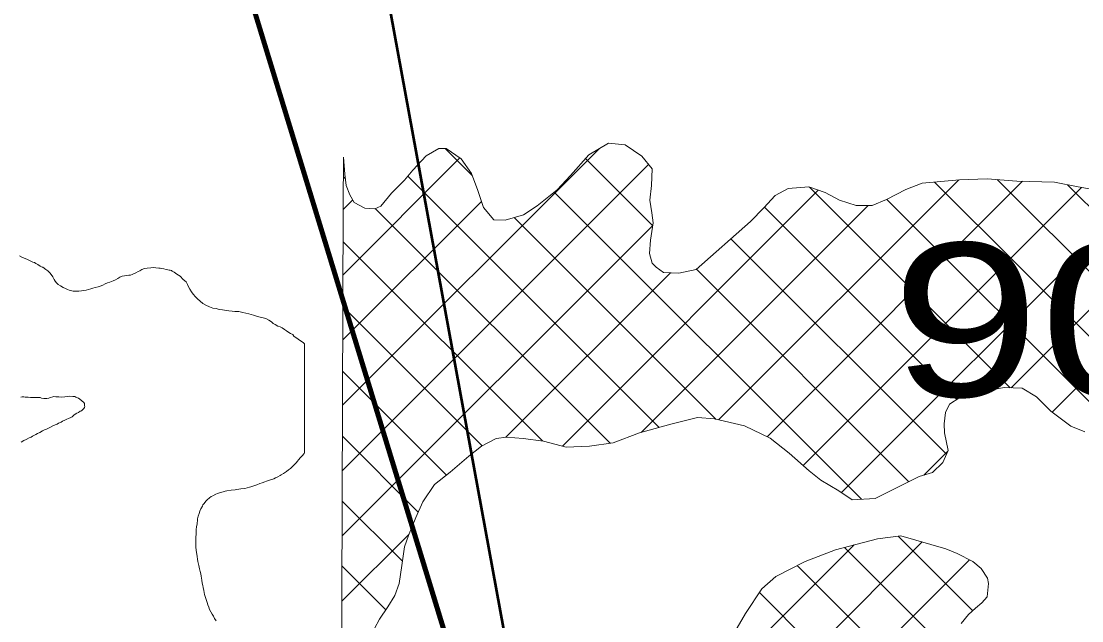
# Model space of a CAD drawing. Extents: x -1643653 to 4543381, y 1624270 to 13878484.
# Drawn here: x 691077 to 694532, y 8953261 to 8955215 of the extents above; entities that cross this region are included whole.
import ezdxf

# ---------------------------------------------------------------- set-up
doc = ezdxf.new("R2010")
doc.units = 0
doc.header["$LTSCALE"] = 200
for name, color, linetype, lineweight in [('1', 7, 'Continuous', 13), ('27', 7, 'Continuous', 53), ('28', 7, 'Continuous', 53), ('29', 7, 'Continuous', 13), ('45', 7, 'Continuous', 13)]:
    doc.layers.add(name, color=color, linetype=linetype, lineweight=lineweight)
doc.layers.add('63', color=7, linetype='Continuous')

msp = doc.modelspace()

# ---------------------------------------------------------------- linework, layer by layer
at = {"layer": '1', "lineweight": 25}
msp.add_spline([(814781, 9009175.5), (814787.2, 9009173.4), (814796.9, 9009173.4), (814799.4, 9009172.4), (814805.1, 9009174.5), (814805.6, 9009176.5), (814811.7, 9009179.5), (814811.7, 9009179.5), (814801.5, 9009181), (814790.7, 9009181.5), (814784.1, 9009183.1), (814777.4, 9009185.1), (814778.4, 9009175.5)], degree=3, dxfattribs=at)
at = {"layer": '27'}
msp.add_line((691782, 8957965.8), (693616.8, 8947943.6), dxfattribs=at)
msp.add_line((691782, 8957965.8), (693616.8, 8947943.6), dxfattribs=at)
at = {"layer": '28'}
for p, q in [((691088.7, 8957705.7), (693972.6, 8948277.3)), ((691088.7, 8957679.6), (693972.6, 8948251.2))]:
    msp.add_line(p, q, dxfattribs=at)
msp.add_lwpolyline([(691088.7, 8957705.7), (691088.7, 8957705.7), (693972.6, 8948277.3)], dxfattribs=at)
at = {"layer": '29', "lineweight": 53}
msp.add_line((691088.7, 8957705.7), (693972.6, 8948277.3), dxfattribs=at)
at = {"layer": '29'}
for p, q in [((694435.5, 8953941), (695774.8, 8955280.2)), ((694302.5, 8954020.1), (695298.1, 8955015.7)), ((692124.2, 8953963.1), (692961.2, 8954800.1)), ((692546.2, 8954712.5), (692458.5, 8954800.1)), ((692125.7, 8954388.8), (692506.1, 8954769.3)), ((693134.4, 8954548.5), (692915.4, 8954767.5)), ((692123.4, 8953750.2), (693121.1, 8954747.8)), ((692133.1, 8954701.3), (692126.8, 8954707.6)), ((693155.6, 8953890.9), (692336.8, 8954709.7)), ((693349.1, 8953915.3), (694131.2, 8954697.4)), ((695127.5, 8953828.2), (694257, 8954698.7)), ((692840, 8953830.3), (693673.8, 8954664.2)), ((693506.8, 8953860.8), (694339.1, 8954693.1)), ((693624.8, 8953766.7), (694531.1, 8954673)), ((694299.1, 8954020.2), (693645.4, 8954673.9)), ((693748.9, 8953678.6), (694736.5, 8954666.2)), ((694980.7, 8953762.9), (694052.9, 8954690.6)), ((695306.7, 8953861.1), (694486.2, 8954681.6)), ((692124.9, 8954176), (692576.6, 8954627.7)), ((692126.4, 8954601.7), (692157, 8954632.3)), ((693814.1, 8953656.7), (692813.5, 8954657.3)), ((694811.2, 8953720.3), (693897.2, 8954634.2)), ((692995.3, 8953839.1), (692230.7, 8954603.7)), ((693096.5, 8953874.8), (693835.8, 8954614.1)), ((694125.2, 8953981.9), (693498.4, 8954608.7)), ((693341.6, 8953917), (692683.3, 8954575.3)), ((692122.7, 8953537.4), (693134.5, 8954549.2)), ((692775.4, 8953846.8), (692126, 8954496.2)), ((694091.5, 8953803.5), (693389.2, 8954505.8)), ((692656.1, 8953858.7), (693192.4, 8954394.9)), ((693969.2, 8953713.7), (693276.5, 8954406.4)), ((692579.1, 8953831), (692125.3, 8954284.8)), ((692462.4, 8953735.6), (692124.6, 8954073.4)), ((692370.7, 8953615.2), (692123.8, 8953862)), ((694017.3, 8953734.9), (694096.2, 8953813.8)), ((692319, 8953454.8), (692123.1, 8953650.6)), ((692122, 8953324.5), (692339.9, 8953542.4)), ((694177.3, 8953293.5), (693933.9, 8953536.9)), ((692148.7, 8951866.3), (693790.6, 8953508.2)), ((692175.3, 8951680.7), (694012.5, 8953518)), ((694775, 8952483.7), (693758.8, 8953499.9)), ((692223.5, 8951516.8), (694166.2, 8953459.5)), ((692265.2, 8953296.4), (692122.4, 8953439.2)), ((694644.1, 8952402.4), (693605.5, 8953441)), ((694450.8, 8952383.6), (693481.9, 8953352.5))]:
    msp.add_line(p, q, dxfattribs=at)
for points in [[(692127, 8954771.7), (692131.2, 8954716.8), (692135.8, 8954679.2), (692147.6, 8954648.9), (692161.9, 8954623.7), (692196.4, 8954605.2), (692229.4, 8954603.1), (692248.3, 8954612.2), (692283.3, 8954654.5), (692325.9, 8954696.9), (692353.3, 8954729), (692395.9, 8954776.5), (692437.4, 8954799.8), (692461.5, 8954800.2), (692510.2, 8954766.6), (692543.8, 8954718.8), (692564.8, 8954663.2), (692583.3, 8954607.7), (692616.8, 8954567.5), (692653.6, 8954566.7), (692713, 8954584), (692758.3, 8954613.7), (692823.6, 8954665.3), (692866.1, 8954711.6), (692926.1, 8954779.6), (692990.3, 8954817.2), (693045, 8954811.6), (693098.7, 8954775.5), (693132.2, 8954734), (693130.4, 8954679.5), (693124.7, 8954631.2), (693131.6, 8954590.7), (693135.8, 8954557.7), (693127.6, 8954501.8), (693124.4, 8954457.4), (693132.4, 8954425.8), (693145.3, 8954413.2), (693169.6, 8954395.8), (693219.1, 8954393.9), (693276, 8954406.1), (693452.9, 8954561.9), (693496.7, 8954606.8), (693533, 8954646.6), (693575.8, 8954670), (693643, 8954674.7), (693696.5, 8954656.4), (693742.5, 8954631.6), (693797.3, 8954614.6), (693849.3, 8954614), (693896, 8954633.6), (693959, 8954666.1), (694012, 8954687.1), (694133.7, 8954697.6), (694223.7, 8954701.3), (694320.2, 8954693.7), (694443.3, 8954690.2), (694520.9, 8954674.7), (694623.9, 8954657)], [(692131, 8951828.1), (692131, 8951895.3), (692119.8, 8952692.3), (692126.4, 8954614.1), (692127, 8954771.7)], [(691233, 8954338.2), (691228.3, 8954340.3), (691221.2, 8954343.5), (691213.6, 8954347.4), (691205.2, 8954352.6), (691197.9, 8954357.2), (691192.1, 8954361.7), (691188, 8954367.8), (691184.8, 8954372.8), (691182.7, 8954377.4), (691180, 8954382), (691175.1, 8954389.9), (691170, 8954394.9), (691166.3, 8954399.1), (691163.2, 8954401.7), (691157.6, 8954405.5), (691147.3, 8954413.4), (691145.4, 8954413.4), (691143.2, 8954414.1), (691138.5, 8954416.6), (691131.4, 8954421.5), (691124.8, 8954425), (691119.9, 8954428.2), (691115.1, 8954430.1), (691105.8, 8954434.3), (691097.5, 8954437.9), (691089.7, 8954441.6), (691081.5, 8954445.2), (691071.2, 8954450.4)], [(691071.2, 8954450.4), (691081.5, 8954445.2), (691089.7, 8954441.6), (691097.5, 8954437.9), (691105.8, 8954434.3), (691115.1, 8954430.1), (691119.9, 8954428.2), (691124.8, 8954425), (691131.4, 8954421.5), (691138.5, 8954416.6), (691143.2, 8954414.1), (691145.4, 8954413.4), (691147.3, 8954413.4), (691157.6, 8954405.5), (691163.2, 8954401.7), (691166.3, 8954399.1), (691170, 8954394.9), (691175.1, 8954389.9), (691180, 8954382), (691182.7, 8954377.4), (691184.8, 8954372.8), (691188, 8954367.8), (691192.1, 8954361.7), (691197.9, 8954357.2), (691205.2, 8954352.6), (691213.6, 8954347.4), (691221.2, 8954343.5), (691228.3, 8954340.3), (691233, 8954338.2)], [(692000, 8954163.3), (691996.3, 8954166.8), (691991.9, 8954169.4), (691986.4, 8954173.5), (691979, 8954179.1), (691974.9, 8954181.9), (691969.3, 8954185.2), (691965.1, 8954188.4), (691961.8, 8954193.4), (691954.1, 8954197.4), (691945.9, 8954202), (691941.6, 8954205.5), (691934.6, 8954210), (691927, 8954215.4), (691920.2, 8954218.8), (691913.2, 8954221.1), (691904.3, 8954226.3), (691898.3, 8954230.1), (691891.9, 8954235.5), (691883.5, 8954241), (691873.9, 8954246.4), (691865.5, 8954248), (691859.9, 8954249.5), (691847.1, 8954252.6), (691833.9, 8954256.8), (691818.7, 8954260.8), (691809, 8954263.2), (691798.5, 8954265.8), (691785.6, 8954268.6), (691772.7, 8954269.1), (691764.6, 8954270), (691753.9, 8954271.2), (691745.3, 8954271.8), (691732.9, 8954274.3), (691721.7, 8954275.4), (691712.6, 8954278.7), (691701.8, 8954279.6), (691690.2, 8954283.9), (691678.8, 8954288.9), (691668.8, 8954294.3), (691659.7, 8954302.1), (691650.8, 8954310.4), (691644.3, 8954316.1), (691637.3, 8954325), (691631.3, 8954333.2), (691626.7, 8954341.2), (691622.5, 8954349.1), (691618.3, 8954356.4), (691614.1, 8954365.1), (691604.9, 8954373.5), (691595.1, 8954384.1), (691583.6, 8954390.1), (691574.9, 8954396.9), (691571, 8954399), (691569.1, 8954399.8), (691566.2, 8954402), (691562.7, 8954403.4), (691558.8, 8954403.9), (691554.2, 8954405.1), (691549.1, 8954405.6), (691541.5, 8954407.7), (691532.7, 8954409.4), (691529.5, 8954409.9), (691525.5, 8954410.2), (691515.6, 8954411.3), (691506.9, 8954412), (691499.5, 8954410.8), (691487, 8954409.6), (691478.5, 8954408.7), (691470.5, 8954405.3), (691463.3, 8954401.6), (691458.5, 8954399.2), (691450.6, 8954394.8), (691438.3, 8954389.4), (691432.6, 8954387.6), (691428, 8954387), (691421.1, 8954386.2), (691414, 8954385.5), (691405.9, 8954384.1), (691398.8, 8954380.8), (691392.3, 8954376.7), (691384.4, 8954371.9), (691376.6, 8954368.8), (691365.5, 8954364.8), (691357.7, 8954361.9), (691350.6, 8954358.5), (691342.6, 8954354.4), (691334.3, 8954351), (691327.3, 8954349.5), (691317.6, 8954346.8), (691310.4, 8954344.7), (691304.3, 8954342.3), (691296.7, 8954340.3), (691288.1, 8954338.8), (691273.7, 8954336.4), (691265.2, 8954335.5), (691256.5, 8954335.3), (691250.5, 8954334.5), (691245.8, 8954334.7), (691242.1, 8954335.9), (691233, 8954338.2)], [(691233, 8954338.2), (691242.1, 8954335.9), (691245.8, 8954334.7), (691250.5, 8954334.5), (691256.5, 8954335.3), (691265.2, 8954335.5), (691273.7, 8954336.4), (691288.1, 8954338.8), (691296.7, 8954340.3), (691304.3, 8954342.3), (691310.4, 8954344.7), (691317.6, 8954346.8), (691327.3, 8954349.5), (691334.3, 8954351), (691342.6, 8954354.4), (691350.6, 8954358.5), (691357.7, 8954361.9), (691365.5, 8954364.8), (691376.6, 8954368.8), (691384.4, 8954371.9), (691392.3, 8954376.7), (691398.8, 8954380.8), (691405.9, 8954384.1), (691414, 8954385.5), (691421.1, 8954386.2), (691428, 8954387), (691432.6, 8954387.6), (691438.3, 8954389.4), (691450.6, 8954394.8), (691458.5, 8954399.2), (691463.3, 8954401.6), (691470.5, 8954405.3), (691478.5, 8954408.7), (691487, 8954409.6), (691499.5, 8954410.8), (691506.9, 8954412), (691515.6, 8954411.3), (691525.5, 8954410.2), (691529.5, 8954409.9), (691532.7, 8954409.4), (691541.5, 8954407.7), (691549.1, 8954405.6), (691554.2, 8954405.1), (691558.8, 8954403.9), (691562.7, 8954403.4), (691566.2, 8954402), (691569.1, 8954399.8), (691571, 8954399), (691574.9, 8954396.9), (691583.6, 8954390.1), (691595.1, 8954384.1), (691604.9, 8954373.5), (691614.1, 8954365.1), (691618.3, 8954356.4), (691622.5, 8954349.1), (691626.7, 8954341.2), (691631.3, 8954333.2), (691637.3, 8954325), (691644.3, 8954316.1), (691650.8, 8954310.4), (691659.7, 8954302.1), (691668.8, 8954294.3), (691678.8, 8954288.9), (691690.2, 8954283.9), (691701.8, 8954279.6), (691712.6, 8954278.7), (691721.7, 8954275.4), (691732.9, 8954274.3), (691745.3, 8954271.8), (691753.9, 8954271.2), (691764.6, 8954270), (691772.7, 8954269.1), (691785.6, 8954268.6), (691798.5, 8954265.8), (691809, 8954263.2), (691818.7, 8954260.8), (691833.9, 8954256.8), (691847.1, 8954252.6), (691859.9, 8954249.5), (691865.5, 8954248), (691873.9, 8954246.4), (691883.5, 8954241), (691891.9, 8954235.5), (691898.3, 8954230.1), (691904.3, 8954226.3), (691913.2, 8954221.1), (691920.2, 8954218.8), (691927, 8954215.4), (691934.6, 8954210), (691941.6, 8954205.5), (691945.9, 8954202), (691954.1, 8954197.4), (691961.8, 8954193.4), (691965.1, 8954188.4), (691969.3, 8954185.2), (691974.9, 8954181.9), (691979, 8954179.1), (691986.4, 8954173.5), (691991.9, 8954169.4), (691996.3, 8954166.8), (692000, 8954163.3)], [(692000, 8954163.3), (692000, 8953992.6), (692000, 8953809.3)], [(694542.7, 8953877), (694496.8, 8953895.5), (694431.4, 8953944.1), (694385.2, 8953990.4), (694337.8, 8954019), (694279.5, 8954020.8), (694239, 8954013.9), (694181.9, 8954008.1), (694135.3, 8953988.4), (694101.3, 8953966.4), (694087.7, 8953939.6), (694084.4, 8953902.8), (694084.7, 8953873.6), (694096.9, 8953815.4), (694079.7, 8953777.1), (694045.8, 8953743.7), (694002.9, 8953730.5), (693859.2, 8953658.8), (693784.4, 8953655.3), (693740.9, 8953683.9), (693682.1, 8953718.7), (693643.6, 8953749.9), (693579.4, 8953807.4), (693516.6, 8953856.1), (693433.7, 8953895.6), (693335.7, 8953918.4), (693279.8, 8953922.8)], [(691076.2, 8953989.9), (691080.6, 8953990.4), (691085.8, 8953990.3), (691090.1, 8953990), (691095, 8953989.8), (691099.5, 8953989.9), (691107.1, 8953988.3), (691116.6, 8953988.4), (691123, 8953988.5), (691130.4, 8953988.6), (691138.4, 8953988.1), (691143.5, 8953986.8), (691151.2, 8953985.5), (691160.6, 8953985.7), (691166.7, 8953986.3), (691169.3, 8953986.9), (691183.1, 8953991.2), (691189.7, 8953990.5), (691200.1, 8953990.3), (691207, 8953989.9), (691218.6, 8953990.3), (691228.6, 8953992.1), (691235.7, 8953992.6), (691245.7, 8953992.2), (691251.5, 8953991.3), (691254.8, 8953989.6), (691263.2, 8953986.7), (691268.5, 8953983.4), (691275, 8953977.7), (691280.9, 8953972.5), (691283.2, 8953968.8), (691283.5, 8953966.7), (691283.7, 8953962.4), (691283.8, 8953957.7), (691282.8, 8953955.7), (691280.6, 8953952.7), (691277.8, 8953949.8), (691276.4, 8953948.4), (691272.9, 8953945.4), (691269.4, 8953943.5), (691263.2, 8953940), (691258.5, 8953937.2), (691253.2, 8953934.3), (691248.7, 8953930.7), (691243.1, 8953925.9), (691238.5, 8953923.5), (691231.6, 8953920.1), (691226.1, 8953917.4), (691219.5, 8953914.8), (691212, 8953911.4), (691207, 8953908.4), (691198.6, 8953904.3), (691193.7, 8953901.7), (691187.9, 8953899.4), (691180.3, 8953895.8), (691170.1, 8953890.4), (691164.2, 8953887.7), (691159.6, 8953885.5), (691152.6, 8953882.6), (691146.2, 8953879.3), (691137.3, 8953874.5), (691129.9, 8953871.1), (691124.3, 8953868.3), (691113.7, 8953862.2), (691109.3, 8953859.6), (691103.1, 8953856.8), (691093.4, 8953851.7), (691085.6, 8953847.9), (691076.8, 8953843.4)], [(691076.8, 8953843.4), (691085.6, 8953847.9), (691093.4, 8953851.7), (691103.1, 8953856.8), (691109.3, 8953859.6), (691113.7, 8953862.2), (691124.3, 8953868.3), (691129.9, 8953871.1), (691137.3, 8953874.5), (691146.2, 8953879.3), (691152.6, 8953882.6), (691159.6, 8953885.5), (691164.2, 8953887.7), (691170.1, 8953890.4), (691180.3, 8953895.8), (691187.9, 8953899.4), (691193.7, 8953901.7), (691198.6, 8953904.3), (691207, 8953908.4), (691212, 8953911.4), (691219.5, 8953914.8), (691226.1, 8953917.4), (691231.6, 8953920.1), (691238.5, 8953923.5), (691243.1, 8953925.9), (691248.7, 8953930.7), (691253.2, 8953934.3), (691258.5, 8953937.2), (691263.2, 8953940), (691269.4, 8953943.5), (691272.9, 8953945.4), (691276.4, 8953948.4), (691277.8, 8953949.8), (691280.6, 8953952.7), (691282.8, 8953955.7), (691283.8, 8953957.7), (691283.7, 8953962.4), (691283.5, 8953966.7), (691283.2, 8953968.8), (691280.9, 8953972.5), (691275, 8953977.7), (691268.5, 8953983.4), (691263.2, 8953986.7), (691254.8, 8953989.6), (691251.5, 8953991.3), (691245.7, 8953992.2), (691235.7, 8953992.6), (691228.6, 8953992.1), (691218.6, 8953990.3), (691207, 8953989.9), (691200.1, 8953990.3), (691189.7, 8953990.5), (691183.1, 8953991.2), (691169.3, 8953986.9), (691166.7, 8953986.3), (691160.6, 8953985.7), (691151.2, 8953985.5), (691143.5, 8953986.8), (691138.4, 8953988.1), (691130.4, 8953988.6), (691123, 8953988.5), (691116.6, 8953988.4), (691107.1, 8953988.3), (691099.5, 8953989.9), (691095, 8953989.8), (691090.1, 8953990), (691085.8, 8953990.3), (691080.6, 8953990.4), (691076.2, 8953989.9)], [(693279.8, 8953922.8), (693193.8, 8953901.3), (693091.4, 8953873.4), (693005.6, 8953840.5), (692928.3, 8953829.4), (692852.2, 8953827.1), (692778.4, 8953846.5), (692712.3, 8953854.5), (692657.7, 8953858.8), (692624.8, 8953854.6), (692576.9, 8953829.9), (692535.5, 8953797.6), (692474, 8953744.8), (692423.8, 8953704.8), (692385.2, 8953648.5), (692363, 8953597.5), (692338.4, 8953538.8), (692326.2, 8953501.9), (692316.8, 8953440.8), (692308.7, 8953382.4), (692294, 8953342.9), (692271.6, 8953305.8), (692244.2, 8953266.1), (692228.2, 8953235.4)], [(691690.4, 8953661.1), (691696, 8953665.3), (691701.2, 8953668.3), (691711.5, 8953673.6), (691716.8, 8953675.4), (691722.8, 8953677.3), (691734.7, 8953681.2), (691741.9, 8953683.4), (691747.3, 8953684.2), (691761.2, 8953685.9), (691774.2, 8953687.5), (691779.9, 8953688.8), (691792.9, 8953690.4), (691805, 8953692.4), (691812.7, 8953694.4), (691820.9, 8953696.2), (691825.3, 8953697.2), (691835.4, 8953700.6), (691844.6, 8953703.5), (691854, 8953707.9), (691861.8, 8953710.8), (691870.6, 8953713.5), (691876.4, 8953715.4), (691889.3, 8953719.7), (691899.9, 8953723.9), (691905.6, 8953726.4), (691913.4, 8953729.9), (691921, 8953733.7), (691924.2, 8953735.9), (691931.2, 8953740.4), (691941, 8953747), (691948.3, 8953752.2), (691954.5, 8953756.9), (691959, 8953761.8), (691964, 8953766.5), (691972.5, 8953775.2), (691977.1, 8953780.5), (691980.7, 8953785), (691986.7, 8953792.4), (691991.9, 8953798.6), (691998.4, 8953806.4), (692000, 8953809.2)], [(692000, 8953809.2), (691998.4, 8953806.4), (691991.9, 8953798.6), (691986.7, 8953792.4), (691980.7, 8953785), (691977.1, 8953780.5), (691972.5, 8953775.2), (691964, 8953766.5), (691959, 8953761.8), (691954.5, 8953756.9), (691948.3, 8953752.2), (691941, 8953747), (691931.2, 8953740.4), (691924.2, 8953735.9), (691921, 8953733.7), (691913.4, 8953729.9), (691905.6, 8953726.4), (691899.9, 8953723.9), (691889.3, 8953719.7), (691876.4, 8953715.4), (691870.6, 8953713.5), (691861.8, 8953710.8), (691854, 8953707.9), (691844.6, 8953703.5), (691835.4, 8953700.6), (691825.3, 8953697.2), (691820.9, 8953696.2), (691812.7, 8953694.4), (691805, 8953692.4), (691792.9, 8953690.4), (691779.9, 8953688.8), (691774.2, 8953687.5), (691761.2, 8953685.9), (691747.3, 8953684.2), (691741.9, 8953683.4), (691734.7, 8953681.2), (691722.8, 8953677.3), (691716.8, 8953675.4), (691711.5, 8953673.6), (691701.2, 8953668.3), (691696, 8953665.3), (691690.4, 8953661.1)], [(691711.7, 8953260.3), (691707.1, 8953268.3), (691703.1, 8953275.6), (691698.9, 8953282.3), (691695.2, 8953289.6), (691690.4, 8953297.3), (691688, 8953304.6), (691684.7, 8953312.6), (691682.6, 8953320.2), (691680.2, 8953326.3), (691677.2, 8953336.8), (691674.5, 8953346.6), (691671.7, 8953359), (691669.9, 8953369.1), (691668.4, 8953375.4), (691667, 8953383.6), (691665.4, 8953393.5), (691663.5, 8953405.7), (691661.8, 8953414), (691660, 8953420.8), (691658, 8953429.7), (691655.5, 8953441.4), (691652.9, 8953454.3), (691651.4, 8953461.5), (691650.1, 8953470.2), (691648.9, 8953477.4), (691648.4, 8953482.9), (691647.3, 8953490.9), (691646.3, 8953500.7), (691645.6, 8953507.4), (691645.4, 8953512.4), (691645.7, 8953522.9), (691646.3, 8953533.2), (691646.7, 8953542.9), (691646.7, 8953549.9), (691647.4, 8953557.9), (691648.5, 8953566.4), (691649.8, 8953576.7), (691651.7, 8953589.4), (691651.8, 8953593.1), (691654, 8953601.7), (691656.3, 8953610.2), (691658.5, 8953617.8), (691661.8, 8953625.2), (691667.4, 8953634.7), (691669.2, 8953639), (691672.7, 8953643.5), (691678.9, 8953650.5), (691683, 8953654.9), (691690.4, 8953661.1)], [(691690.4, 8953661.1), (691683, 8953654.9), (691678.9, 8953650.5), (691672.7, 8953643.5), (691669.2, 8953639), (691667.4, 8953634.7), (691661.8, 8953625.2), (691658.5, 8953617.8), (691656.3, 8953610.2), (691654, 8953601.7), (691651.8, 8953593.1), (691651.7, 8953589.4), (691649.8, 8953576.7), (691648.5, 8953566.4), (691647.4, 8953557.9), (691646.7, 8953549.9), (691646.7, 8953542.9), (691646.3, 8953533.2), (691645.7, 8953522.9), (691645.4, 8953512.4), (691645.6, 8953507.4), (691646.3, 8953500.7), (691647.3, 8953490.9), (691648.4, 8953482.9), (691648.9, 8953477.4), (691650.1, 8953470.2), (691651.4, 8953461.5), (691652.9, 8953454.3), (691655.5, 8953441.4), (691658, 8953429.7), (691660, 8953420.8), (691661.8, 8953414), (691663.5, 8953405.7), (691665.4, 8953393.5), (691667, 8953383.6), (691668.4, 8953375.4), (691669.9, 8953369.1), (691671.7, 8953359), (691674.5, 8953346.6), (691677.2, 8953336.8), (691680.2, 8953326.3), (691682.6, 8953320.2), (691684.7, 8953312.6), (691688, 8953304.6), (691690.4, 8953297.3), (691695.2, 8953289.6), (691698.9, 8953282.3), (691703.1, 8953275.6), (691707.1, 8953268.3), (691711.7, 8953260.3)], [(693394.3, 8953211.3), (693436.5, 8953284.1), (693490, 8953364.8), (693535.2, 8953404.7), (693631, 8953454.1), (693729.4, 8953492.2), (693867.2, 8953528.2), (693943.2, 8953538.1), (694089.7, 8953495.6), (694126.7, 8953479.6), (694177.7, 8953453.6), (694204.7, 8953431.1), (694225.4, 8953399.7), (694228.2, 8953382), (694223.6, 8953338.8), (694206.1, 8953319.5), (694186.1, 8953301.5), (694163.5, 8953280.9), (694139.8, 8953251.4)]]:
    msp.add_lwpolyline(points, dxfattribs=at)
at = {"layer": '45'}
msp.add_circle((695534.6, 8955885.3), 1073.6, dxfattribs=at)

# ---------------------------------------------------------------- texts
at = {"layer": '63', "width": 1.3}
msp.add_text(' 9079.56 ha', height=500, dxfattribs=at).set_placement((693670.4, 8953991.7))

doc.saveas('drawing.dxf')
